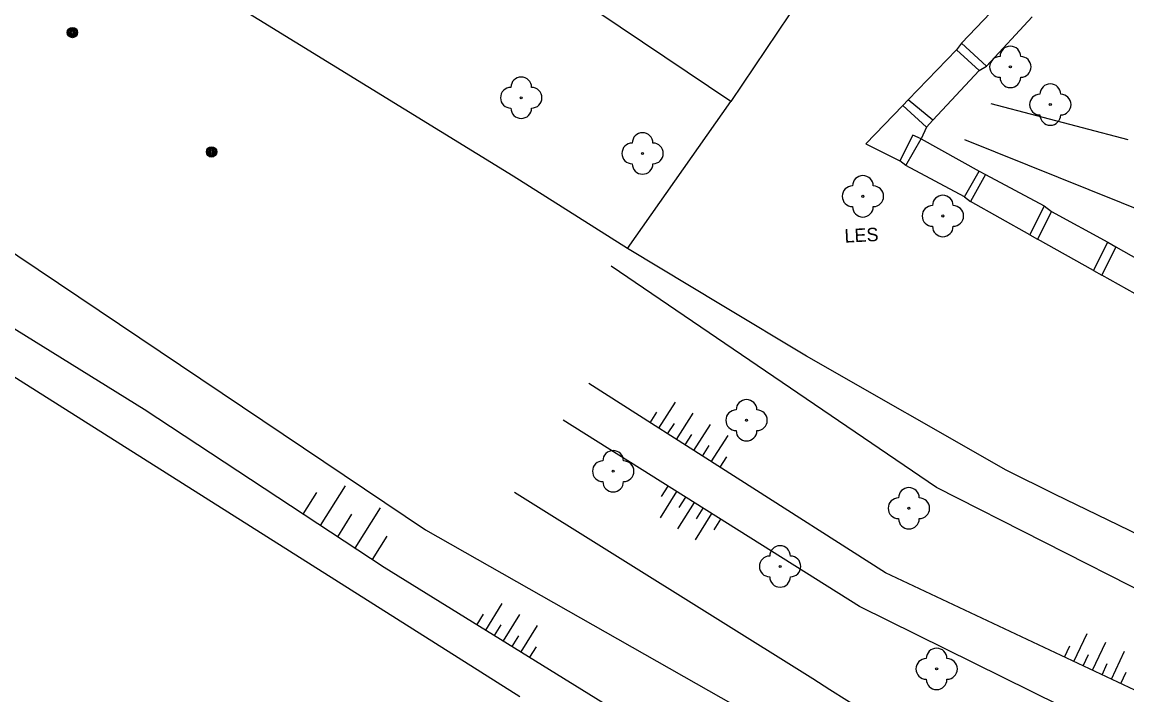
# Model space of a CAD drawing. Extents: x -539515 to -538098, y -1182060 to -1180157.
# Drawn here: x -538510.9 to -538457.6, y -1181768.2 to -1181735.7 of the extents above; entities that cross this region are included whole.
import ezdxf

# ---------------------------------------------------------------- set-up
doc = ezdxf.new("R2010")
doc.units = 0
for name, color, linetype in [('Vrstva 10', 7, 'Continuous'), ('Vrstva 11', 7, 'Continuous'), ('Vrstva 14', 7, 'Continuous'), ('Vrstva 15', 7, 'Continuous'), ('Vrstva 21', 7, 'Continuous'), ('Vrstva 22', 7, 'Continuous'), ('Vrstva 25', 7, 'Continuous'), ('Vrstva 40', 7, 'Continuous'), ('Vrstva 5', 7, 'Continuous'), ('Vrstva 7', 7, 'Continuous')]:
    doc.layers.add(name, color=color, linetype=linetype)

msp = doc.modelspace()

# ---------------------------------------------------------------- linework, layer by layer
at = {"layer": 'Vrstva 10'}
for p, q in [((-538463.25, -1181734.32), (-538465.54, -1181736.72)), ((-538462.13, -1181735.45), (-538464.33, -1181737.84)), ((-538465.78, -1181737.04), (-538468.11, -1181739.46)), ((-538464.69, -1181738.04), (-538466.92, -1181740.45)), ((-538467.23, -1181740.78), (-538467.48, -1181741.35)), ((-538467.48, -1181741.35), (-538464.68, -1181742.9)), ((-538465.397, -1181744.143), (-538468.22, -1181742.63)), ((-538464.38, -1181743.06), (-538461.54, -1181744.58)), ((-538462.235, -1181745.981), (-538465.1, -1181744.37)), ((-538461.2, -1181744.85), (-538458.47, -1181746.33)), ((-538459.161, -1181747.71), (-538461.865, -1181746.189)), ((-538458.09, -1181746.56), (-538455.32, -1181748.12)), ((-538456.03, -1181749.46), (-538458.77, -1181747.93))]:
    msp.add_line(p, q, dxfattribs=at)
msp.add_lwpolyline([(-538468.37, -1181739.73), (-538470.161, -1181741.59), (-538468.52, -1181742.4)], dxfattribs=at)
at = {"layer": 'Vrstva 11'}
for p, q in [((-538465.54, -1181736.72), (-538465.78, -1181737.04)), ((-538465.78, -1181737.04), (-538464.69, -1181738.04)), ((-538464.33, -1181737.84), (-538465.54, -1181736.72)), ((-538464.69, -1181738.04), (-538464.33, -1181737.84)), ((-538466.92, -1181740.45), (-538468.11, -1181739.46)), ((-538464.13, -1181739.64), (-538457.51, -1181741.38)), ((-538467.23, -1181740.78), (-538466.92, -1181740.45)), ((-538468.22, -1181742.63), (-538467.48, -1181741.35)), ((-538465.39, -1181741.38), (-538456.26, -1181745.06)), ((-538468.22, -1181742.63), (-538468.52, -1181742.4)), ((-538465.397, -1181744.143), (-538464.68, -1181742.9)), ((-538464.68, -1181742.9), (-538464.38, -1181743.06)), ((-538464.38, -1181743.06), (-538465.1, -1181744.37)), ((-538465.397, -1181744.143), (-538465.1, -1181744.37)), ((-538461.54, -1181744.58), (-538462.235, -1181745.981)), ((-538461.54, -1181744.58), (-538461.2, -1181744.85)), ((-538461.2, -1181744.85), (-538461.865, -1181746.189)), ((-538462.235, -1181745.981), (-538461.865, -1181746.189)), ((-538459.161, -1181747.71), (-538458.47, -1181746.33)), ((-538458.09, -1181746.56), (-538458.77, -1181747.93)), ((-538458.47, -1181746.33), (-538458.09, -1181746.56)), ((-538459.161, -1181747.71), (-538458.77, -1181747.93))]:
    msp.add_line(p, q, dxfattribs=at)
for points in [[(-538468.11, -1181739.46), (-538468.37, -1181739.73), (-538467.23, -1181740.78)], [(-538467.48, -1181741.35), (-538467.89, -1181741.16), (-538468.52, -1181742.4)]]:
    msp.add_lwpolyline(points, dxfattribs=at)
at = {"layer": 'Vrstva 14'}
for p, q in [((-538515.051, -1181744.345), (-538491.43, -1181760.23)), ((-538516.86, -1181747.048), (-538505, -1181754.41)), ((-538466.75, -1181758.19), (-538482.46, -1181747.49)), ((-538469.21, -1181762.31), (-538483.54, -1181753.16)), ((-538505, -1181754.41), (-538493.42, -1181762.04)), ((-538470.46, -1181763.94), (-538484.78, -1181754.94)), ((-538487.12, -1181758.41), (-538472.72, -1181767.42)), ((-538449.95, -1181766.71), (-538466.75, -1181758.19)), ((-538491.43, -1181760.23), (-538467.03, -1181774.07)), ((-538493.42, -1181762.04), (-538471.04, -1181775.86)), ((-538451.06, -1181770.85), (-538469.21, -1181762.31)), ((-538452.07, -1181773.01), (-538470.46, -1181763.94))]:
    msp.add_line(p, q, dxfattribs=at)
msp.add_lwpolyline([(-538472.72, -1181767.42), (-538471.902, -1181767.944), (-538471.079, -1181768.462), (-538470.253, -1181768.972), (-538469.422, -1181769.476), (-538468.587, -1181769.973), (-538467.748, -1181770.463), (-538466.905, -1181770.946), (-538466.058, -1181771.422), (-538465.207, -1181771.892), (-538464.352, -1181772.354)], dxfattribs=at)
at = {"layer": 'Vrstva 15'}
for p, q in [((-538480.15, -1181755.325), (-538479.343, -1181754.06)), ((-538480.571, -1181755.055), (-538480.249, -1181754.55)), ((-538479.307, -1181755.863), (-538478.5, -1181754.598)), ((-538479.729, -1181755.594), (-538479.406, -1181755.088)), ((-538478.464, -1181756.401), (-538477.657, -1181755.137)), ((-538478.886, -1181756.132), (-538478.563, -1181755.626)), ((-538477.622, -1181756.939), (-538476.814, -1181755.675)), ((-538478.043, -1181756.67), (-538477.72, -1181756.164)), ((-538477.2, -1181757.208), (-538476.877, -1181756.702)), ((-538497.322, -1181759.469), (-538496.67, -1181758.423)), ((-538496.487, -1181760.019), (-538495.293, -1181758.104)), ((-538479.298, -1181758.386), (-538480.096, -1181759.656)), ((-538479.721, -1181758.12), (-538480.04, -1181758.628)), ((-538478.451, -1181758.918), (-538479.249, -1181760.188)), ((-538478.874, -1181758.652), (-538479.193, -1181759.16)), ((-538495.651, -1181760.57), (-538494.973, -1181759.481)), ((-538494.816, -1181761.12), (-538493.595, -1181759.162)), ((-538477.604, -1181759.45), (-538478.402, -1181760.72)), ((-538478.028, -1181759.184), (-538478.347, -1181759.692)), ((-538477.181, -1181759.716), (-538477.5, -1181760.224)), ((-538493.981, -1181761.67), (-538493.276, -1181760.539)), ((-538488.508, -1181765.073), (-538487.72, -1181763.797)), ((-538488.933, -1181764.81), (-538488.618, -1181764.3)), ((-538487.657, -1181765.599), (-538486.869, -1181764.322)), ((-538488.083, -1181765.336), (-538487.767, -1181764.825)), ((-538486.806, -1181766.124), (-538486.018, -1181764.848)), ((-538487.232, -1181765.861), (-538486.917, -1181765.351)), ((-538460.111, -1181766.591), (-538459.473, -1181765.234)), ((-538486.381, -1181766.387), (-538486.066, -1181765.876)), ((-538460.564, -1181766.378), (-538460.308, -1181765.835)), ((-538459.206, -1181767.017), (-538458.568, -1181765.66)), ((-538459.659, -1181766.804), (-538459.403, -1181766.261)), ((-538458.301, -1181767.443), (-538457.663, -1181766.085)), ((-538458.754, -1181767.23), (-538458.498, -1181766.687)), ((-538457.849, -1181767.656), (-538457.594, -1181767.113))]:
    msp.add_line(p, q, dxfattribs=at)
at = {"layer": 'Vrstva 21'}
msp.add_line((-538481.67, -1181746.64), (-538476.685, -1181739.538), dxfattribs=at)
at = {"layer": 'Vrstva 22'}
for centre in [(-538463.18, -1181737.87), (-538486.8, -1181739.36), (-538461.25, -1181739.69), (-538480.94, -1181742.05), (-538470.3, -1181744.12), (-538466.44, -1181745.07), (-538475.92, -1181754.94), (-538482.36, -1181757.4), (-538468.08, -1181759.19), (-538474.3, -1181762), (-538466.74, -1181766.95)]:
    msp.add_circle(centre, 0.05, dxfattribs=at)
for centre, start, end in [((-538463.18, -1181737.37), 0, 180), ((-538463.68, -1181737.87), 90, 270), ((-538462.68, -1181737.87), 270, 90), ((-538486.8, -1181738.86), 0, 180), ((-538463.18, -1181738.37), 180, 0), ((-538461.25, -1181739.19), 0, 180), ((-538487.3, -1181739.36), 90, 270), ((-538486.3, -1181739.36), 270, 90), ((-538461.75, -1181739.69), 90, 270), ((-538460.75, -1181739.69), 270, 90), ((-538486.8, -1181739.86), 180, 0), ((-538461.25, -1181740.19), 180, 0), ((-538480.94, -1181741.55), 0, 180), ((-538481.44, -1181742.05), 90, 270), ((-538480.44, -1181742.05), 270, 90), ((-538480.94, -1181742.55), 180, 0), ((-538470.3, -1181743.62), 0, 180), ((-538470.8, -1181744.12), 90, 270), ((-538469.8, -1181744.12), 270, 90), ((-538466.94, -1181745.07), 90, 270), ((-538466.44, -1181744.57), 0, 180), ((-538465.94, -1181745.07), 270, 90), ((-538470.3, -1181744.62), 180, 0), ((-538466.44, -1181745.57), 180, 0), ((-538475.92, -1181754.44), 0, 180), ((-538476.42, -1181754.94), 90, 270), ((-538475.42, -1181754.94), 270, 90), ((-538475.92, -1181755.44), 180, 0), ((-538482.36, -1181756.9), 0, 180), ((-538482.86, -1181757.4), 90, 270), ((-538481.86, -1181757.4), 270, 90), ((-538482.36, -1181757.9), 180, 0), ((-538468.08, -1181758.69), 0, 180), ((-538468.58, -1181759.19), 90, 270), ((-538467.58, -1181759.19), 270, 90), ((-538468.08, -1181759.69), 180, 0), ((-538474.3, -1181761.5), 0, 180), ((-538474.8, -1181762), 90, 270), ((-538473.8, -1181762), 270, 90), ((-538474.3, -1181762.5), 180, 0), ((-538467.24, -1181766.95), 90, 270), ((-538466.74, -1181766.45), 0, 180), ((-538466.24, -1181766.95), 270, 90), ((-538466.74, -1181767.45), 180, 0)]:
    msp.add_arc(centre, 0.5, start, end, dxfattribs=at)
at = {"layer": 'Vrstva 25'}
for centre, radius in [((-538508.475, -1181736.21), 0.25), ((-538508.475, -1181736.21), 0.2), ((-538508.475, -1181736.21), 0.15), ((-538508.475, -1181736.21), 0.1), ((-538508.475, -1181736.21), 0.05), ((-538501.751, -1181741.979), 0.25), ((-538501.751, -1181741.979), 0.2), ((-538501.751, -1181741.979), 0.15), ((-538501.751, -1181741.979), 0.1), ((-538501.751, -1181741.979), 0.05)]:
    msp.add_circle(centre, radius, dxfattribs=at)
at = {"layer": 'Vrstva 5'}
for p, q in [((-538476.685, -1181739.538), (-538490.817, -1181729.986)), ((-538471.65, -1181732.06), (-538476.685, -1181739.538))]:
    msp.add_line(p, q, dxfattribs=at)
at = {"layer": 'Vrstva 7'}
for p, q in [((-538487.19, -1181743.15), (-538509.48, -1181729.42)), ((-538486.86, -1181768.3), (-538526.69, -1181743.11)), ((-538481.67, -1181746.64), (-538487.19, -1181743.15)), ((-538463.39, -1181757.35), (-538473.02, -1181751.84)), ((-538461.01, -1181758.53), (-538463.39, -1181757.35))]:
    msp.add_line(p, q, dxfattribs=at)
for points in [[(-538473.02, -1181751.84), (-538477.1, -1181749.39), (-538481.67, -1181746.64)], [(-538448.94, -1181764.43), (-538451.27, -1181763.24), (-538461.01, -1181758.53)]]:
    msp.add_lwpolyline(points, dxfattribs=at)

# ---------------------------------------------------------------- texts
at = {"layer": 'Vrstva 40'}
msp.add_text('LES', height=0.65, rotation=2.8766, dxfattribs=at).set_placement((-538471.174, -1181746.361))

doc.saveas('drawing.dxf')
